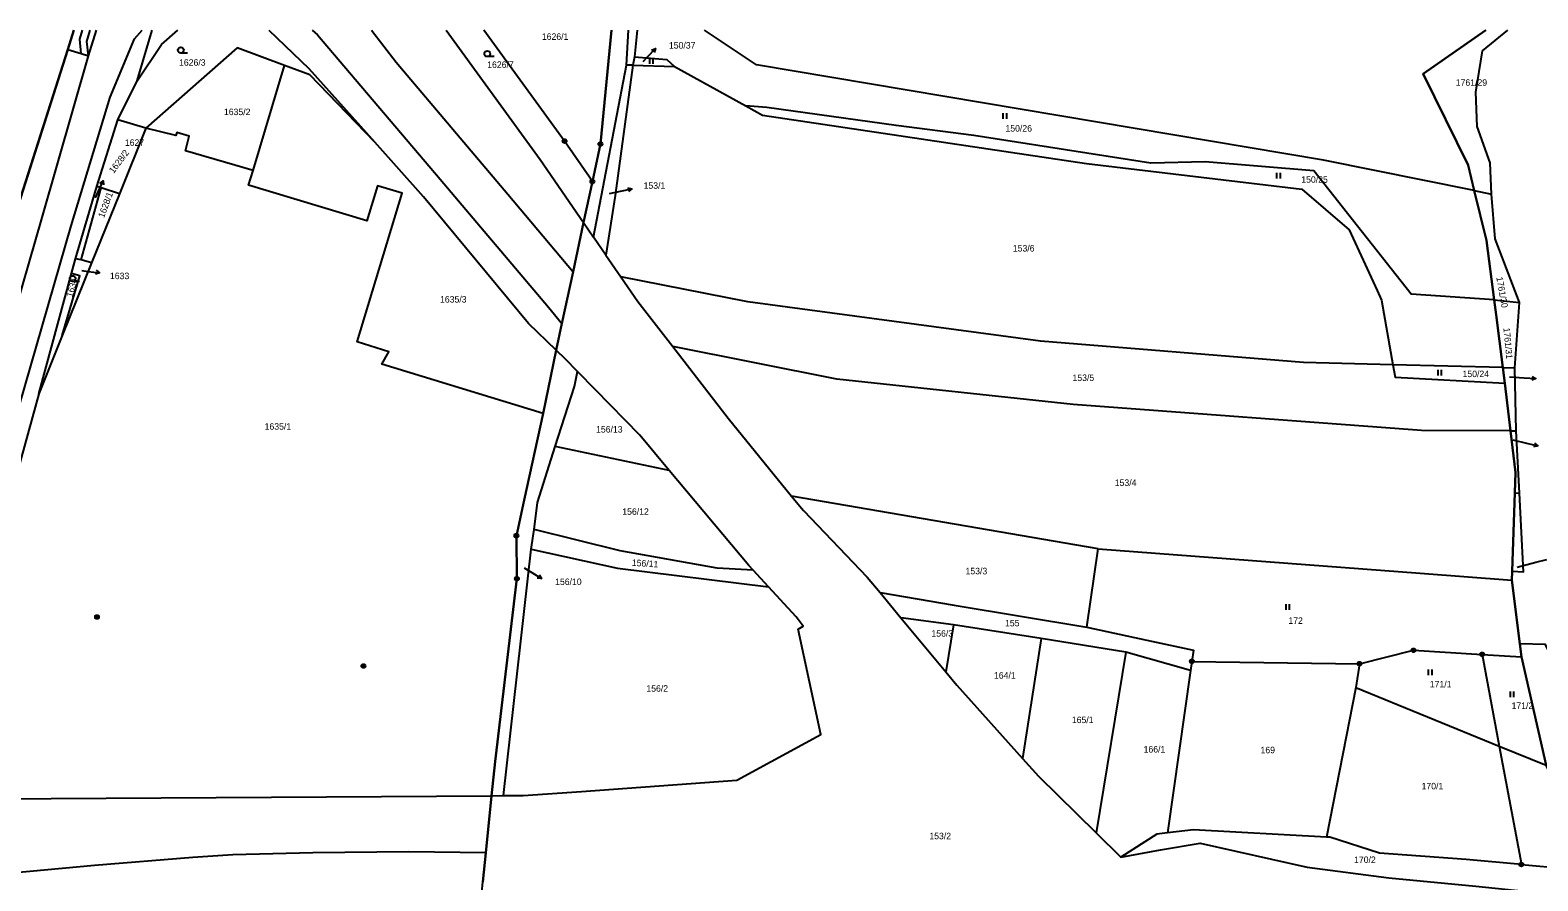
# Model space of a CAD drawing. Extents: x -737240 to -735272, y -1119606 to -1117878.
# Drawn here: x -735865.3 to -735469.9, y -1118101.4 to -1117878.3 of the extents above; entities that cross this region are included whole.
import ezdxf

# ---------------------------------------------------------------- set-up
doc = ezdxf.new("R2010")
doc.units = 0
for name, color, linetype in [('Level 1', 7, 'Continuous'), ('Level 13', 7, 'Continuous'), ('Level 16', 7, 'Continuous'), ('Level 18', 7, 'Continuous'), ('Level 25', 7, 'Continuous'), ('Level 4', 7, 'Continuous')]:
    doc.layers.add(name, color=color, linetype=linetype)

msp = doc.modelspace()

# ---------------------------------------------------------------- linework, layer by layer
at = {"layer": 'Level 1'}
for p, q in [((-735855.46, -1117883.38), (-735853.848, -1117878.325)), ((-735837.25, -1117891.62), (-735833.331, -1117878.325)), ((-735706.129, -1117878.325), (-735706.85, -1117885.33)), ((-735894.53, -1118005.85), (-735855.46, -1117883.38)), ((-735855.46, -1117883.38), (-735851.92, -1117884.48)), ((-735851.92, -1117884.48), (-735849.98, -1117885.08)), ((-735806.86, -1117915.08), (-735798.65, -1117887.55)), ((-735717.56, -1117932.59), (-735708.89, -1117887.48)), ((-735707.22, -1117887.53), (-735708.89, -1117887.48)), ((-735706.85, -1117885.33), (-735707.22, -1117887.53)), ((-735707.22, -1117887.53), (-735696.32, -1117887.84)), ((-735696.32, -1117887.84), (-735677.65, -1117898.2)), ((-735842.28, -1117901.81), (-735837.25, -1117891.62)), ((-735847.86, -1117919.3), (-735842.28, -1117901.81)), ((-735835, -1117904), (-735842.28, -1117901.81)), ((-735835, -1117904), (-735841.92, -1117921.2)), ((-735717.87, -1117918.02), (-735720.18, -1117928.77)), ((-735853.41, -1117938.24), (-735847.86, -1117919.3)), ((-735851.95, -1117938.54), (-735846.73, -1117919.64)), ((-735841.92, -1117921.2), (-735849.23, -1117939.35)), ((-735846.73, -1117919.64), (-735847.86, -1117919.3)), ((-735841.92, -1117921.2), (-735846.73, -1117919.64)), ((-735486.59, -1117920.34), (-735482.05, -1117921.3)), ((-735720.18, -1117928.77), (-735722.91, -1117941.72)), ((-735720.18, -1117928.77), (-735717.56, -1117932.59)), ((-735714.3, -1117937.33), (-735717.56, -1117932.59)), ((-735854.46, -1117942.09), (-735853.41, -1117938.24)), ((-735851.95, -1117938.54), (-735853.41, -1117938.24)), ((-735849.23, -1117939.35), (-735851.95, -1117938.54)), ((-735714.3, -1117937.33), (-735710.38, -1117943.03)), ((-735863.03, -1117973.65), (-735854.46, -1117942.09)), ((-735849.23, -1117939.35), (-735856.9, -1117958.42)), ((-735722.91, -1117941.72), (-735725.84, -1117955.24)), ((-735481.37, -1117949.03), (-735474.77, -1117949.77)), ((-735476, -1117966.9), (-735474.77, -1117949.77)), ((-735856.9, -1117958.42), (-735863.03, -1117973.65)), ((-735725.84, -1117955.24), (-735727.38, -1117962.24)), ((-735727.38, -1117962.24), (-735730.81, -1117978.84)), ((-735479.11, -1117966.76), (-735507.95, -1117966.05)), ((-735479.11, -1117966.76), (-735476, -1117966.9)), ((-735479.11, -1117966.76), (-735478.59, -1117970.91)), ((-735475.59, -1117983.4), (-735476, -1117966.9)), ((-735478.59, -1117970.91), (-735477.1, -1117983.37)), ((-735477.1, -1117983.37), (-735475.59, -1117983.4)), ((-735474.78, -1117999.74), (-735475.59, -1117983.4)), ((-735697.69, -1117993.77), (-735727.64, -1117987.53)), ((-735585.22, -1118014.3), (-735665.62, -1118000.55)), ((-735476.67, -1118020.16), (-735475.98, -1117999.63)), ((-735475.98, -1117999.63), (-735474.78, -1117999.74)), ((-735733.91, -1118014.44), (-735733.16, -1118009.28)), ((-735741.22, -1118079.03), (-735733.91, -1118014.44)), ((-735588.21, -1118034.85), (-735585.22, -1118014.3)), ((-735671.69, -1118024.31), (-735675.71, -1118019.94)), ((-735642.44, -1118025.77), (-735636.95, -1118032.4)), ((-735623.15, -1118034.24), (-735636.95, -1118032.4)), ((-735636.95, -1118032.4), (-735625.19, -1118046.61)), ((-735623.15, -1118034.24), (-735625.19, -1118046.61)), ((-735600.16, -1118037.84), (-735623.15, -1118034.24)), ((-735600.16, -1118037.84), (-735605.09, -1118069.29)), ((-735577.94, -1118041.41), (-735600.16, -1118037.84)), ((-735577.94, -1118041.41), (-735585.77, -1118088.82)), ((-735560.98, -1118046.2), (-735577.94, -1118041.41)), ((-735560.64, -1118043.82), (-735560.98, -1118046.2)), ((-735560.64, -1118043.82), (-735516.7, -1118044.43)), ((-735516.7, -1118044.43), (-735517.7, -1118050.7)), ((-735484.54, -1118041.99), (-735480.05, -1118066.06)), ((-735484.54, -1118041.99), (-735474.21, -1118042.61)), ((-735474.21, -1118042.61), (-735467.78, -1118071.06)), ((-735560.98, -1118046.2), (-735567.09, -1118088.78)), ((-735517.7, -1118050.7), (-735525.38, -1118089.88)), ((-735517.7, -1118050.7), (-735480.05, -1118066.06)), ((-735480.05, -1118066.06), (-735474.25, -1118097.08)), ((-735480.05, -1118066.06), (-735467.78, -1118071.06)), ((-735890, -1118080), (-735744.34, -1118079.05)), ((-735744.34, -1118079.05), (-735745.82, -1118093.99)), ((-735744.34, -1118079.05), (-735741.22, -1118079.03)), ((-735585.77, -1118088.82), (-735579.33, -1118095.15)), ((-735745.82, -1118093.99), (-735746.57, -1118101.59))]:
    msp.add_line(p, q, dxfattribs=at)
for points in [[(-735853.848, -1117878.325), (-735855.46, -1117883.38), (-735894.53, -1118005.85), (-735904.4, -1118036.81), (-735972.71, -1118013.97)], [(-735851.92, -1117884.48), (-735852.24, -1117880.65), (-735851.583, -1117878.325)], [(-735849.98, -1117885.08), (-735850.46, -1117881.32), (-735849.613, -1117878.325)], [(-735849.98, -1117885.08), (-735847.934, -1117878.325)], [(-735837.25, -1117891.62), (-735830.88, -1117882.12), (-735826.625, -1117878.325)], [(-735802.681, -1117878.325), (-735792.2, -1117888.36), (-735774.9, -1117907.73)], [(-735756.179, -1117878.325), (-735731.56, -1117912.21), (-735720.18, -1117928.77)], [(-735717.87, -1117918.02), (-735725.16, -1117907.41), (-735746.303, -1117878.325)], [(-735720.18, -1117928.77), (-735717.87, -1117918.02), (-735715.75, -1117908.17), (-735712.821, -1117878.325)], [(-735712.821, -1117878.325), (-735715.75, -1117908.17), (-735717.87, -1117918.02)], [(-735708.89, -1117887.48), (-735708.37, -1117878.325)], [(-735486.59, -1117920.34), (-735526.13, -1117912.4), (-735674.84, -1117887.43), (-735688.494, -1117878.325)], [(-735486.59, -1117920.34), (-735488.2, -1117913.7), (-735499.97, -1117889.79), (-735483.558, -1117878.325)], [(-735483.558, -1117878.325), (-735499.97, -1117889.79), (-735488.2, -1117913.7), (-735486.59, -1117920.34)], [(-735482.05, -1117921.3), (-735482.4, -1117913.13), (-735485.87, -1117903.58), (-735486.22, -1117894.61), (-735484.43, -1117883.75), (-735477.833, -1117878.325)], [(-735798.65, -1117887.55), (-735811, -1117883), (-735835, -1117904)], [(-735774.9, -1117907.73), (-735792, -1117890), (-735798.65, -1117887.55)], [(-735707.22, -1117887.53), (-735711.93, -1117921.69), (-735714.3, -1117937.33)], [(-735706.85, -1117885.33), (-735698.35, -1117886.06), (-735696.32, -1117887.84)], [(-735677.65, -1117898.2), (-735673.27, -1117900.63), (-735588.33, -1117913.3), (-735531.82, -1117920.05), (-735519.44, -1117930.7), (-735512.07, -1117946.62), (-735510.91, -1117949.14), (-735507.95, -1117966.05)], [(-735481.37, -1117949.03), (-735503.15, -1117947.59), (-735528.68, -1117915.23), (-735557.14, -1117912.86), (-735571.44, -1117913.21), (-735617.87, -1117905.98), (-735638.17, -1117903.32), (-735672.08, -1117898.59), (-735677.65, -1117898.2)], [(-735806.86, -1117915.08), (-735824.58, -1117910), (-735823.58, -1117906.11), (-735826.87, -1117905.13), (-735827.08, -1117905.91), (-735835, -1117904)], [(-735727.38, -1117962.24), (-735734.66, -1117955.26), (-735762.14, -1117922.01), (-735774.9, -1117907.73)], [(-735730.81, -1117978.84), (-735773.05, -1117965.93), (-735771.27, -1117962.63), (-735779.55, -1117960.05), (-735767.71, -1117921.04), (-735774.21, -1117919.17), (-735777.06, -1117928.34), (-735808.02, -1117919), (-735806.86, -1117915.08)], [(-735481.37, -1117949.03), (-735483.42, -1117933.45), (-735486.59, -1117920.34)], [(-735486.59, -1117920.34), (-735483.42, -1117933.45), (-735481.37, -1117949.03)], [(-735474.77, -1117949.77), (-735481.12, -1117933), (-735482.05, -1117921.3)], [(-735727.38, -1117962.24), (-735725.84, -1117955.24), (-735722.91, -1117941.72), (-735720.18, -1117928.77)], [(-735856.9, -1117958.42), (-735852.27, -1117942.71), (-735854.46, -1117942.09)], [(-735507.95, -1117966.05), (-735531.37, -1117965.47), (-735600.35, -1117959.83), (-735677.07, -1117949.58), (-735710.38, -1117943.03)], [(-735710.38, -1117943.03), (-735705.96, -1117949.48), (-735696.81, -1117961.28)], [(-735479.11, -1117966.76), (-735480.85, -1117952.95), (-735481.37, -1117949.03)], [(-735481.37, -1117949.03), (-735480.85, -1117952.95), (-735479.11, -1117966.76)], [(-735744.34, -1118079.05), (-735743.37, -1118070.06), (-735737.67, -1118022.14), (-735737.8, -1118010.87), (-735735.74, -1118001.6), (-735730.81, -1117978.84), (-735727.38, -1117962.24)], [(-735721.79, -1117967.8), (-735724.96, -1117964.56), (-735727.38, -1117962.24)], [(-735477.1, -1117983.37), (-735500.45, -1117983.29), (-735591.79, -1117976.5), (-735653.77, -1117969.81), (-735696.81, -1117961.28)], [(-735696.81, -1117961.28), (-735682.22, -1117980.09), (-735665.62, -1118000.55)], [(-735507.95, -1117966.05), (-735507.38, -1117969.28), (-735478.59, -1117970.91)], [(-735727.64, -1117987.53), (-735722.56, -1117971.75), (-735721.79, -1117967.8)], [(-735697.69, -1117993.77), (-735705.43, -1117984.5), (-735717.08, -1117972.61), (-735721.79, -1117967.8)], [(-735477.1, -1117983.37), (-735478.59, -1117970.91), (-735479.11, -1117966.76)], [(-735863.03, -1117973.65), (-735872.41, -1118007.67), (-735876.01, -1118030.08), (-735877, -1118033)], [(-735730.81, -1117978.84), (-735735.74, -1118001.6), (-735737.8, -1118010.87), (-735737.67, -1118022.14), (-735743.37, -1118070.06), (-735744.34, -1118079.05)], [(-735475.98, -1117999.63), (-735475.8, -1117994.29), (-735477.1, -1117983.37)], [(-735477.1, -1117983.37), (-735475.8, -1117994.29), (-735475.98, -1117999.63), (-735476.67, -1118020.16), (-735476.75, -1118022.57)], [(-735733.16, -1118009.28), (-735732.22, -1118002.15), (-735727.64, -1117987.53)], [(-735675.71, -1118019.94), (-735676.88, -1118018.66), (-735697.69, -1117993.77)], [(-735665.62, -1118000.55), (-735663.07, -1118003.69), (-735662.52, -1118004.27), (-735645.77, -1118021.74), (-735642.44, -1118025.77)], [(-735476.67, -1118020.16), (-735473.73, -1118020.35), (-735474.78, -1117999.74)], [(-735675.71, -1118019.94), (-735685.12, -1118019.41), (-735710.55, -1118014.81), (-735733.16, -1118009.28)], [(-735733.91, -1118014.44), (-735711.3, -1118019.41), (-735671.69, -1118024.31)], [(-735585.22, -1118014.3), (-735500.75, -1118020.74), (-735476.75, -1118022.57)], [(-735474.64, -1118039.23), (-735476.75, -1118022.57), (-735476.67, -1118020.16)], [(-735741.22, -1118079.03), (-735739.53, -1118079.02), (-735736, -1118079), (-735720.68, -1118077.91), (-735680, -1118075), (-735658, -1118063), (-735663.93, -1118035.35), (-735662.6, -1118034.61), (-735664.44, -1118032.19), (-735671.69, -1118024.31)], [(-735642.44, -1118025.77), (-735623, -1118029.07), (-735588.21, -1118034.85)], [(-735476.75, -1118022.57), (-735474.64, -1118039.23), (-735474.21, -1118042.61)], [(-735588.21, -1118034.85), (-735572.46, -1118038.24), (-735560.22, -1118040.88), (-735560.64, -1118043.82)], [(-735516.7, -1118044.43), (-735502.53, -1118040.92), (-735484.54, -1118041.99)], [(-735454.6, -1118084.55), (-735462.52, -1118069.26), (-735462.98, -1118049.57), (-735467.95, -1118039.37), (-735474.64, -1118039.23)], [(-735456.55, -1118094.29), (-735467.78, -1118071.06), (-735474.21, -1118042.61), (-735474.64, -1118039.23)], [(-735625.19, -1118046.61), (-735622.3, -1118050.1), (-735605.09, -1118069.29)], [(-735605.09, -1118069.29), (-735600.91, -1118073.95), (-735585.77, -1118088.82)], [(-735747.88, -1118115.52), (-735747.46, -1118110.54), (-735746.85, -1118104.42), (-735746.57, -1118101.59), (-735745.82, -1118093.99), (-735744.34, -1118079.05)], [(-735567.09, -1118088.78), (-735569.84, -1118089.11), (-735579.33, -1118095.15)], [(-735525.38, -1118089.88), (-735560.22, -1118087.96), (-735567.09, -1118088.78)], [(-735579.33, -1118095.15), (-735568.89, -1118093.26), (-735558.52, -1118091.47), (-735530.46, -1118097.79), (-735509.01, -1118100.58), (-735486.22, -1118102.79), (-735463.38, -1118105.12), (-735453.59, -1118106.97)], [(-735474.25, -1118097.08), (-735488.72, -1118095.76), (-735511.48, -1118094.13), (-735524.5, -1118089.93), (-735525.38, -1118089.88)], [(-735474.25, -1118097.08), (-735462.56, -1118098.15), (-735454.54, -1118100.61)]]:
    msp.add_lwpolyline(points, dxfattribs=at)
at = {"layer": 'Level 13'}
for points in [[(-735894.53, -1118005.85), (-735855.46, -1117883.38), (-735853.848, -1117878.325)], [(-735853.848, -1117878.325), (-735855.46, -1117883.38), (-735894.53, -1118005.85)], [(-735712.821, -1117878.325), (-735715.75, -1117908.17), (-735717.87, -1117918.02), (-735720.18, -1117928.77), (-735722.91, -1117941.72), (-735725.84, -1117955.24), (-735727.38, -1117962.24), (-735730.81, -1117978.84), (-735735.74, -1118001.6), (-735737.8, -1118010.87), (-735737.67, -1118022.14), (-735743.37, -1118070.06), (-735744.34, -1118079.05), (-735745.82, -1118093.99), (-735746.57, -1118101.59)], [(-735746.57, -1118101.59), (-735745.82, -1118093.99), (-735744.34, -1118079.05), (-735743.37, -1118070.06), (-735737.67, -1118022.14), (-735737.8, -1118010.87), (-735735.74, -1118001.6), (-735730.81, -1117978.84), (-735727.38, -1117962.24), (-735725.84, -1117955.24), (-735722.91, -1117941.72), (-735720.18, -1117928.77), (-735717.87, -1117918.02), (-735715.75, -1117908.17), (-735712.821, -1117878.325)], [(-735467.78, -1118071.06), (-735474.21, -1118042.61), (-735474.64, -1118039.23), (-735476.75, -1118022.57), (-735476.67, -1118020.16), (-735475.98, -1117999.63), (-735475.8, -1117994.29), (-735477.1, -1117983.37), (-735478.59, -1117970.91), (-735479.11, -1117966.76), (-735480.85, -1117952.95), (-735481.37, -1117949.03), (-735483.42, -1117933.45), (-735486.59, -1117920.34), (-735488.2, -1117913.7), (-735499.97, -1117889.79), (-735483.558, -1117878.325)], [(-735483.558, -1117878.325), (-735499.97, -1117889.79), (-735488.2, -1117913.7), (-735486.59, -1117920.34), (-735483.42, -1117933.45), (-735481.37, -1117949.03), (-735480.85, -1117952.95), (-735479.11, -1117966.76), (-735478.59, -1117970.91), (-735477.1, -1117983.37), (-735475.8, -1117994.29), (-735475.98, -1117999.63), (-735476.67, -1118020.16), (-735476.75, -1118022.57), (-735474.64, -1118039.23), (-735474.21, -1118042.61)], [(-735474.21, -1118042.61), (-735467.78, -1118071.06)]]:
    msp.add_lwpolyline(points, dxfattribs=at)
at = {"layer": 'Level 16'}
for points in [[(-735704.55, -1117886.53), (-735703.41, -1117885.33), (-735701.344, -1117883.155)], [(-735702.395, -1117883.535), (-735701.344, -1117883.155), (-735701.67, -1117884.224)], [(-735848.2, -1117922.27), (-735847.39, -1117920.52), (-735846.137, -1117917.794)], [(-735847.009, -1117918.494), (-735846.137, -1117917.794), (-735846.1, -1117918.912)], [(-735713.35, -1117921.15), (-735710.49, -1117920.54), (-735707.555, -1117919.917)], [(-735708.638, -1117919.635), (-735707.555, -1117919.917), (-735708.43, -1117920.613)], [(-735851.78, -1117941.33), (-735850.06, -1117941.56), (-735847.081, -1117941.91)], [(-735848.015, -1117941.297), (-735847.081, -1117941.91), (-735848.132, -1117942.29)], [(-735477.34, -1117969.26), (-735473.48, -1117969.49), (-735470.485, -1117969.669)], [(-735471.454, -1117969.11), (-735470.485, -1117969.669), (-735471.513, -1117970.108)], [(-735476.46, -1117985.76), (-735472.86, -1117986.62), (-735469.942, -1117987.318)], [(-735470.799, -1117986.599), (-735469.942, -1117987.318), (-735471.031, -1117987.572)], [(-735475.37, -1118019.11), (-735470.44, -1118017.84), (-735467.535, -1118017.091)], [(-735735.76, -1118019.29), (-735733.75, -1118020.53), (-735731.194, -1118022.101)], [(-735731.784, -1118021.152), (-735731.194, -1118022.101), (-735732.308, -1118022.003)]]:
    msp.add_lwpolyline(points, dxfattribs=at)
at = {"layer": 'Level 25'}
for p, q in [((-735824.018, -1117884.32), (-735825.8, -1117884.32)), ((-735743.648, -1117885.25), (-735745.43, -1117885.25)), ((-735702.927, -1117885.625), (-735702.927, -1117887.125)), ((-735701.905, -1117887.125), (-735701.905, -1117885.625)), ((-735610.197, -1117900.065), (-735610.197, -1117901.565)), ((-735609.175, -1117901.565), (-735609.175, -1117900.065)), ((-735538.477, -1117915.755), (-735538.477, -1117917.255)), ((-735537.455, -1117917.255), (-735537.455, -1117915.755)), ((-735852.398, -1117944.21), (-735854.18, -1117944.21)), ((-735496.177, -1117967.355), (-735496.177, -1117968.855)), ((-735495.155, -1117968.855), (-735495.155, -1117967.355)), ((-735536.037, -1118028.795), (-735536.037, -1118030.295)), ((-735535.015, -1118030.295), (-735535.015, -1118028.795)), ((-735498.657, -1118045.935), (-735498.657, -1118047.435)), ((-735497.635, -1118047.435), (-735497.635, -1118045.935)), ((-735477.217, -1118051.685), (-735477.217, -1118053.185)), ((-735476.195, -1118053.185), (-735476.195, -1118051.685))]:
    msp.add_line(p, q, dxfattribs=at)
for centre, major_axis, ratio in [((-735825.8, -1117883.564), (0.764, 0), 0.9894236), ((-735745.43, -1117884.494), (0.764, 0), 0.9894236), ((-735725.16, -1117907.41), (0.516, 0), 0.9848078), ((-735725.16, -1117907.41), (0.0375, 0), 0.9848078), ((-735715.75, -1117908.17), (0.516, 0), 0.9848078), ((-735715.75, -1117908.17), (0.0375, 0), 0.9848078), ((-735717.87, -1117918.02), (0.516, 0), 0.9848078), ((-735717.87, -1117918.02), (0.0375, 0), 0.9848078), ((-735854.18, -1117943.454), (0.764, 0), 0.9894236), ((-735737.8, -1118010.87), (0.516, 0), 0.9848078), ((-735737.8, -1118010.87), (0.0375, 0), 0.9848078), ((-735737.67, -1118022.14), (0.516, 0), 0.9848078), ((-735737.67, -1118022.14), (0.0375, 0), 0.9848078), ((-735847.78, -1118032.19), (0.516, 0), 0.9848078), ((-735847.78, -1118032.19), (0.309, 0), 0.9848078), ((-735847.78, -1118032.19), (0.155, 0), 0.9848078), ((-735502.53, -1118040.92), (0.516, 0), 0.9848078), ((-735502.53, -1118040.92), (0.0375, 0), 0.9848078), ((-735484.54, -1118041.99), (0.516, 0), 0.9848078), ((-735777.9, -1118045.03), (0.516, 0), 0.9848078), ((-735777.9, -1118045.03), (0.309, 0), 0.9848078), ((-735777.9, -1118045.03), (0.155, 0), 0.9848078), ((-735560.64, -1118043.82), (0.516, 0), 0.9848078), ((-735560.64, -1118043.82), (0.0375, 0), 0.9848078), ((-735516.7, -1118044.43), (0.516, 0), 0.9848078), ((-735516.7, -1118044.43), (0.0375, 0), 0.9848078), ((-735484.54, -1118041.99), (0.0375, 0), 0.9848078), ((-735474.25, -1118097.08), (0.516, 0), 0.9848078), ((-735474.25, -1118097.08), (0.0375, 0), 0.9848078)]:
    msp.add_ellipse(centre, major_axis=major_axis, ratio=ratio, dxfattribs=at)
at = {"layer": 'Level 4'}
for points in [[(-735898.04, -1118093.4), (-735896.67, -1118085.41), (-735893.44, -1118068.88), (-735888.61, -1118048.85), (-735881.84, -1118024.35), (-735868.14, -1117976.68), (-735854.57, -1117929.61), (-735844.29, -1117895.87), (-735837.95, -1117880.61), (-735835.97, -1117878.325)], [(-735791.37, -1117878.325), (-735789.96, -1117879.59), (-735757.83, -1117917.39), (-735729.41, -1117950.98), (-735725.84, -1117955.24)], [(-735775.796, -1117878.325), (-735769.32, -1117886.73), (-735740.03, -1117921.32), (-735722.91, -1117941.72)], [(-735906.76, -1118093.72), (-735905.46, -1118086.07), (-735896.31, -1118046.67), (-735889.43, -1118021.85), (-735875.7, -1117974.2), (-735862.2, -1117927.45), (-735849.98, -1117885.08)], [(-735745.82, -1118093.99), (-735766, -1118093.8), (-735791.17, -1118094.01), (-735812.13, -1118094.52), (-735822.68, -1118095.26), (-735848.46, -1118097.37), (-735873.93, -1118099.68), (-735898.26, -1118101.16)]]:
    msp.add_lwpolyline(points, dxfattribs=at)

# ---------------------------------------------------------------- texts
at = {"layer": 'Level 16'}
for s, p in [('150/37', (-735697.79, -1117883.15)), ('153/1', (-735704.435, -1117919.92)), ('1633', (-735844.38, -1117943.61)), ('156/10', (-735727.64, -1118023.8))]:
    msp.add_text(s, height=1.7, dxfattribs=at).set_placement(p)
msp.add_text('1628/2', height=1.7, rotation=53.08623, dxfattribs=at).set_placement((-735843.418, -1117916.041))
at = {"layer": 'Level 18'}
for s, height, p in [('1626/1', 1.7, (-735731.12, -1117880.87)), ('1626/3', 1.7, (-735826.26, -1117887.65)), ('1626/7', 1.7, (-735745.45, -1117888.22)), ('150/37', 0.1, (-735704.55, -1117886.53)), ('1761/29', 1.7, (-735491.455, -1117892.91)), ('1635/2', 1.7, (-735814.49, -1117900.6)), ('150/26', 1.7, (-735609.54, -1117904.92)), ('1627', 1.7, (-735840.47, -1117908.66)), ('150/25', 1.7, (-735531.96, -1117918.34)), ('1628/2', 0.1, (-735848.05, -1117922.27)), ('153/6', 1.7, (-735607.61, -1117936.37)), ('1633', 0.1, (-735851.78, -1117941.33)), ('1635/3', 1.7, (-735757.82, -1117949.75)), ('153/5', 1.7, (-735591.96, -1117970.31)), ('150/24', 1.7, (-735489.68, -1117969.3)), ('1761/32', 0.1, (-735477.165, -1117969.26)), ('1635/1', 1.7, (-735803.82, -1117983.08)), ('156/13', 1.7, (-735716.9, -1117983.83)), ('1761/33', 0.1, (-735476.285, -1117985.76)), ('153/4', 1.7, (-735580.88, -1117997.83)), ('156/12', 1.7, (-735710.02, -1118005.4)), ('153/3', 1.7, (-735620.01, -1118021)), ('1761/34', 0.1, (-735475.195, -1118019.11)), ('155', 1.7, (-735609.66, -1118034.64)), ('172', 1.7, (-735535.35, -1118033.99)), ('156/3', 1.7, (-735628.96, -1118037.35)), ('164/1', 1.7, (-735612.55, -1118048.35)), ('171/1', 1.7, (-735498.26, -1118050.66)), ('156/2', 1.7, (-735703.71, -1118051.78)), ('171/2', 1.7, (-735476.82, -1118056.29)), ('165/1', 1.7, (-735592.13, -1118060.01)), ('166/1', 1.7, (-735573.31, -1118067.73)), ('169', 1.7, (-735542.65, -1118067.92)), ('170/1', 1.7, (-735500.42, -1118077.38)), ('153/2', 1.7, (-735629.5, -1118090.47)), ('170/2', 1.7, (-735518.12, -1118096.69))]:
    msp.add_text(s, height=height, dxfattribs=at).set_placement(p)
for s, height, rotation, p in [('1628/1', 1.7, 69.68493, (-735845.96, -1117927.68)), ('153/1', 0.1, 79.00263, (-735713.35, -1117921.15)), ('1634', 1.7, 73.82286, (-735854.236, -1117948.487)), ('1761/30', 1.7, 279.93096, (-735480.827, -1117943.15)), ('1761/31', 1.7, 275.34689, (-735478.973, -1117956.402)), ('156/11', 1.7, 356.1822, (-735707.57, -1118018.76)), ('156/10', 0.1, 81.43227, (-735735.76, -1118019.29))]:
    msp.add_text(s, height=height, rotation=rotation, dxfattribs=at).set_placement(p)

doc.saveas('drawing.dxf')
